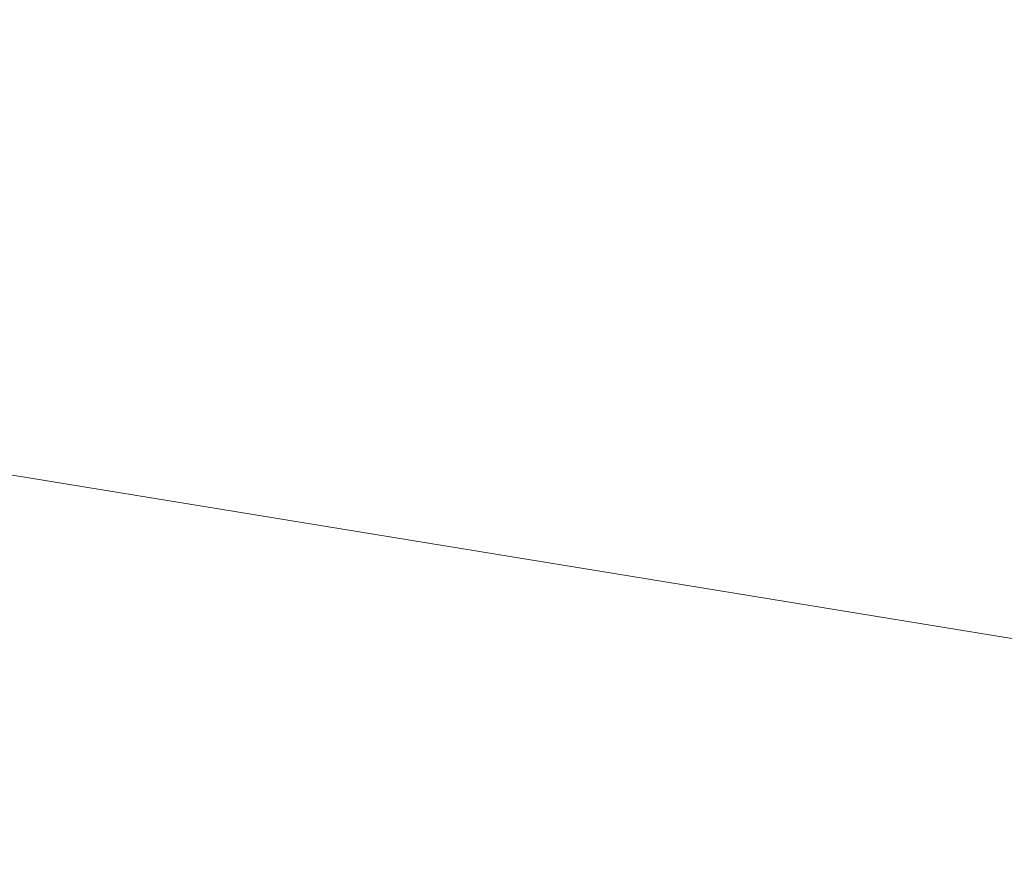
# Model space of a CAD drawing. Header units: millimetres. Extents: x -57 to 57, y 0 to 70.
# Tile 588 of 656: x 3.732 to 3.915, y 9.688 to 9.844. Entities that reach past the tile are written whole.
import ezdxf

# ---------------------------------------------------------------- set-up
doc = ezdxf.new("R2010")
doc.units = ezdxf.units.MM
doc.layers.add('A-GENM', color=13, linetype='Continuous')

# ---------------------------------------------------------------- blocks, each defined once
blk = doc.blocks.new('MODEL_FFAS1M22-709500BF0 - MODEL_FFAS1M22-709500BF0-480119-Preview')
at = {"layer": 'A-GENM', "lineweight": 9}
mesh = blk.add_polyface(dxfattribs=at)
corners = [(-5.06566, -5.06598, 56.85069), (0, -5.58444, 56.87491), (0, -4.18833, 57.03118), (0, -10, -23.65), (-3.05776, -10, -22.65647), (-2.69293, -9.92868, -29.96641), (-6.11552, -10, -21.66295), (-6.44162, -9.89884, -30.62567), (0, -7.43994, 53.83305), (-6.94332, -6.9114, 54.78898), (-4.41153, -8.20586, 50.59864), (-4.45624, -9.64044, -37.41077), (0, -8.88714, -46.47887), (0, -9.78581, -34.64612), (-5.97177, -5.82522, -56.42863), (0, -6.31789, -56.29682), (-6.94332, -6.9114, -54.78898), (-11.8413, -6.0372, -55.3412), (0, -7.43994, -53.83305), (-9.41872, -8.45723, 48.52173), (-4.41153, -8.20586, -50.59864), (-9.41872, -8.45723, -48.52173), (0, -8.88714, 46.47887), (-5.34059, -9.07469, 44.54112), (-7.13603, -5.92275, 56.22883), (0, -6.31789, 56.29682), (-5.34059, -9.07469, -44.54112), (-6.44162, -9.89884, 30.62567), (-4.45624, -9.64044, 37.41077), (-9.55681, -9.44362, 39.59713), (0, -10, 23.65), (0, -9.78581, 34.64612), (-2.69293, -9.92868, 29.96641), (-4.98311, -4.94195, -56.89517), (-10.8657, -5.23122, -55.97602), (-5.47025, -3.79897, -57.07773), (-6.11552, -10, 21.66295), (-9.79159, -9.9149, 29.06832), (-9.79159, -9.9149, -29.06832), (-3.05776, -10, 22.65647), (-9.55681, -9.44362, -39.59713), (-7.68286, 0, -55.74644), (0, -1.39611, -57.34373), (-6.02637, -2.05262, -57.15655), (0, -2.79222, -57.18746), (0, -4.18833, -57.03118), (0, -5.58444, -56.87491), (-11.2944, -3.27961, -56.27532), (0, 0, -57.5), (-5.95037, -3.73075, 57.03857), (-10.8657, -5.23122, 55.97602), (-7.68286, 0, 55.74644), (-7.49196, -2.20712, 56.97693), (0, -1.39611, 57.34373), (0, 0, 57.5), (0, -2.79222, 57.18745), (-11.93756, -1.81641, -56.22775)]
mesh.append_faces([[corners[k] for k in face] for face in [(42, 41, 48)]], dxfattribs={"vtx0": -1})
mesh.append_faces([[corners[k] for k in face] for face in [(6, 7, 4), (22, 28, 31), (3, 5, 13), (30, 32, 39), (45, 35, 44), (46, 33, 45), (55, 49, 2)]], dxfattribs={"vtx0": -1, "vtx1": -1})
mesh.append_faces([[corners[k] for k in face] for face in [(8, 9, 10), (14, 15, 16), (16, 17, 14), (9, 19, 10), (16, 20, 21), (22, 10, 23), (21, 20, 26), (27, 28, 29), (0, 24, 1), (33, 34, 35), (16, 18, 20), (29, 28, 23), (36, 27, 37), (38, 7, 6), (11, 5, 7), (11, 7, 40), (28, 32, 31), (40, 21, 26), (5, 11, 13), (32, 27, 39), (7, 5, 4), (27, 32, 28), (41, 42, 43), (44, 35, 43), (35, 45, 33), (14, 33, 46), (43, 35, 47), (34, 33, 14), (0, 49, 50), (51, 52, 53), (55, 52, 49), (24, 0, 50), (24, 9, 25), (26, 12, 11), (12, 26, 20), (40, 26, 11), (23, 10, 19), (29, 23, 19), (22, 23, 28), (41, 43, 56), (2, 49, 0)]], dxfattribs={"vtx0": -1, "vtx1": -1, "vtx2": -1})
mesh.append_faces([[corners[k] for k in face] for face in [(0, 1, 2), (11, 12, 13), (24, 25, 1), (9, 8, 25), (14, 46, 15), (52, 55, 53)]], dxfattribs={"vtx0": -1, "vtx2": -1})
mesh.append_faces([[corners[k] for k in face] for face in [(3, 4, 5), (15, 18, 16), (30, 31, 32), (36, 39, 27), (42, 44, 43), (18, 12, 20), (22, 8, 10)]], dxfattribs={"vtx1": -1, "vtx2": -1})
mesh.append_faces([[corners[k] for k in face] for face in [(53, 54, 51)]], dxfattribs={"vtx2": -1})

msp = doc.modelspace()

# ---------------------------------------------------------------- block references
at = {"layer": 'A-GENM', "lineweight": 9, "rotation": 180}
msp.add_blockref('MODEL_FFAS1M22-709500BF0 - MODEL_FFAS1M22-709500BF0-480119-Preview', (0, 0), dxfattribs=at)

doc.saveas('drawing.dxf')
